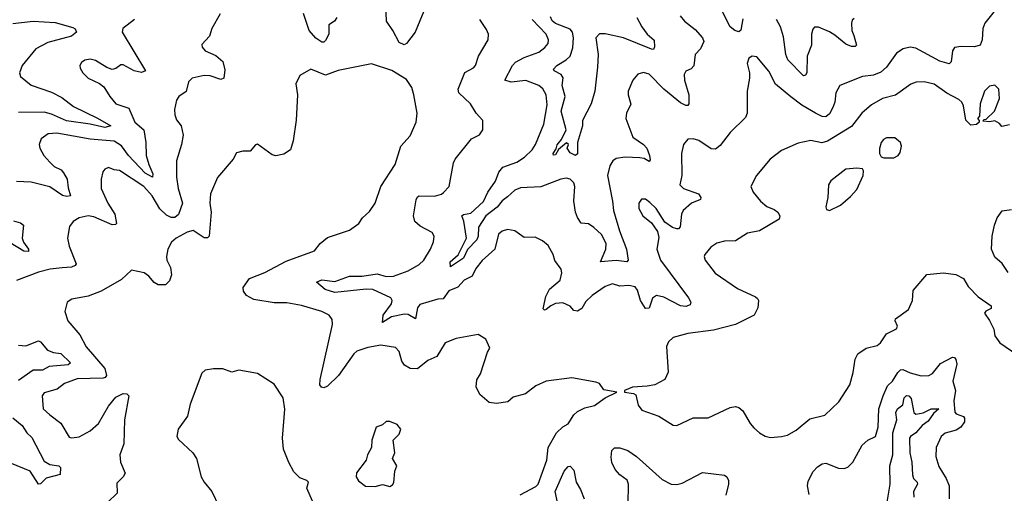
# Model space of a CAD drawing. Extents: x 1443846 to 1577407, y 839182 to 927291.
# Tile 304 of 535: x 1533712 to 1539066, y 854575 to 857154. Entities that reach past the tile are written whole.
import ezdxf

# ---------------------------------------------------------------- set-up
doc = ezdxf.new("R2010")
doc.units = 0

msp = doc.modelspace()

# ---------------------------------------------------------------- linework, layer by layer
at = {"layer": '0CON20XD'}
for points in [[(1535935, 857264.3), (1535863.3, 857085), (1535816.2, 857023.8), (1535803.1, 857016.9), (1535775, 857029.5), (1535741.5, 857095), (1535706.7, 857145), (1535702.5, 857235)], [(1539032.5, 857225), (1538960, 857135), (1538949.6, 857105), (1538946.3, 857043.7), (1538935.8, 857015), (1538905, 857005.5), (1538831.8, 857008.2), (1538795, 857002), (1538784.4, 856985), (1538776.5, 856925), (1538766.9, 856913.1), (1538715, 856927.1), (1538585, 856999.1), (1538555, 857004.4), (1538515.5, 856994.5), (1538479.3, 856970.7), (1538426.2, 856895), (1538395, 856867.3), (1538355, 856851.8), (1538295, 856844.4), (1538172, 856795), (1538150, 856755), (1538144.6, 856705.4), (1538133.6, 856676.4), (1538115, 856641.1), (1538095, 856625.4), (1538075, 856626.2), (1538039.4, 856645), (1537965, 856688), (1537904.6, 856734.6), (1537822.1, 856802.1), (1537785, 856873.3), (1537721.2, 856951.2), (1537695, 856955.8), (1537676.7, 856945), (1537668.8, 856915), (1537680, 856865), (1537680, 856835), (1537668.8, 856765), (1537668.8, 856645), (1537658.8, 856621.2), (1537575, 856540), (1537520.6, 856469.4), (1537495, 856449.5), (1537471.3, 856451.3), (1537405, 856495.4), (1537375, 856504.5), (1537345, 856504), (1537321.4, 856475), (1537310.5, 856425), (1537312.5, 856305), (1537302.2, 856255), (1537321.2, 856235), (1537402.5, 856205), (1537415.7, 856185), (1537413.8, 856175), (1537365, 856154.5), (1537319.4, 856115), (1537310, 856095), (1537303.5, 856026.5), (1537295, 856015.8), (1537285.6, 856014.4), (1537262.3, 856022.3), (1537220.5, 856050.5), (1537173.1, 856125), (1537138.2, 856158.2), (1537115, 856175.7), (1537093, 856177), (1537078, 856155), (1537078, 856125), (1537101.2, 856085), (1537148.6, 856048.6), (1537181.2, 856001.2), (1537188.3, 855968.3), (1537177.5, 855905), (1537196.2, 855845), (1537349.8, 855639.8), (1537362, 855615), (1537358.3, 855601.7), (1537335, 855591.9), (1537305, 855595.4), (1537215, 855643.9), (1537175, 855652.9), (1537152.8, 855637.2), (1537135, 855583.8), (1537115, 855581.4), (1537088.8, 855625), (1537071.2, 855681.2), (1537058.5, 855698.5), (1537025, 855707.1), (1536975, 855702.2), (1536935, 855715.5), (1536895, 855701.1), (1536825, 855652.2), (1536791.3, 855618.7), (1536769.6, 855580.4), (1536745, 855566.9), (1536725, 855570), (1536704.6, 855594.6), (1536665, 855612.2), (1536625, 855609.1), (1536599.4, 855595), (1536575, 855575.7), (1536565, 855572.5), (1536558.8, 855578.8), (1536573.4, 855646.6), (1536593.5, 855686.5), (1536650.8, 855735), (1536660.8, 855775), (1536656.2, 855795), (1536622.1, 855842.1), (1536612.9, 855875), (1536586, 855925), (1536555, 855950), (1536515, 855968.8), (1536455, 855967.5), (1536405, 856003.3), (1536365, 856011.2), (1536335, 856002), (1536315, 855986.7), (1536295.6, 855905), (1536226.6, 855843.4), (1536191.8, 855798.2), (1536172.4, 855757.6), (1536129.4, 855735), (1536095, 855696.9), (1536045, 855676.7), (1536015.3, 855634.7), (1535985, 855632.2), (1535887.1, 855602.9), (1535874.8, 855585.2), (1535865, 855524.3), (1535825, 855548.6), (1535805, 855551.1), (1535734, 855536), (1535684.4, 855504.4), (1535689.3, 855545), (1535733.6, 855606.4), (1535737.1, 855625), (1535729.4, 855639.4), (1535632.9, 855685), (1535596.9, 855686.9), (1535425, 855668.9), (1535373.9, 855685), (1535326.2, 855725), (1535355, 855736.6), (1535425, 855728.8), (1535505, 855758.2), (1535575, 855756.5), (1535655, 855770.3), (1535705, 855755.4), (1535745, 855757.9), (1535824.1, 855785.9), (1535885, 855820), (1535910, 855845), (1535945.6, 855905), (1535962.5, 855945), (1535965.8, 855975), (1535955.8, 855995.8), (1535889.4, 856029.4), (1535860.8, 856055), (1535853.1, 856085), (1535867.3, 856172.7), (1535875, 856188.8), (1535885, 856194.3), (1535967, 856193), (1536005, 856203.1), (1536017.4, 856212.6), (1536047.5, 856245), (1536071.2, 856375), (1536080, 856395), (1536168.8, 856505), (1536213, 856527), (1536231.2, 856555), (1536230, 856605), (1536194, 856645), (1536164.3, 856695), (1536100.6, 856755), (1536095.6, 856775), (1536133.3, 856866.7), (1536178.9, 856891.1), (1536191.4, 856905), (1536207.1, 856955), (1536259.4, 857045), (1536262.2, 857075), (1536251.2, 857101.2), (1536213.3, 857155)], [(1537645, 857159.4), (1537634.1, 857095.9), (1537622.1, 857087.9), (1537600, 857095), (1537574.9, 857114.9), (1537523.9, 857215)], [(1533675, 857132.2), (1533785, 857145.4), (1533905, 857138.2), (1534001.2, 857111.2), (1534013.4, 857103.4), (1534020.8, 857085), (1533994, 857065), (1533865, 857029.2), (1533799.1, 856995), (1533724.5, 856905), (1533711.4, 856865), (1533715.6, 856845), (1533775, 856796.7), (1533885, 856759.3), (1533940.5, 856730.5), (1534005, 856681.1), (1534135, 856618.4), (1534207.1, 856575), (1534175, 856566.4), (1534095, 856584.8), (1533966.3, 856603.7), (1533885, 856639.7), (1533845, 856650.7), (1533705, 856649)], [(1534802, 857185), (1534756.7, 857105), (1534743.3, 857065), (1534701.7, 857018.3), (1534703.8, 857005), (1534721.2, 856985), (1534778.6, 856958.6), (1534816, 856926), (1534828.3, 856881.7), (1534821.2, 856835), (1534805, 856828), (1534747.4, 856847.4), (1534715, 856850.7), (1534650, 856835), (1534630, 856815), (1534616.3, 856763.7), (1534576.7, 856735), (1534564, 856715), (1534554.2, 856665), (1534555.8, 856635), (1534565, 856608.8), (1534589.4, 856575), (1534600, 856525), (1534592.2, 856475), (1534564.4, 856385), (1534563.8, 856296.2), (1534573.8, 856233.8), (1534597.3, 856155), (1534576.2, 856093.8), (1534555, 856077.6), (1534535, 856076.4), (1534509.9, 856089.9), (1534473.7, 856123.7), (1534432.2, 856195), (1534386.2, 856245), (1534255, 856333.1), (1534225, 856335.7), (1534195, 856349.2), (1534175, 856340.8), (1534163.3, 856325), (1534154.5, 856285.5), (1534154.4, 856235), (1534191.2, 856155), (1534229.5, 856095), (1534238.8, 856045), (1534232, 856038), (1534215, 856037.1), (1534115, 856080), (1534085, 856086.2), (1534035, 856075.5), (1534002.5, 856055), (1533982.1, 856027.9), (1533972.5, 855965), (1533980.7, 855920.7), (1534018.9, 855825), (1534014.2, 855815), (1533993.5, 855806.5), (1533942.4, 855802.4), (1533876.7, 855795), (1533815, 855778.5), (1533695, 855733.8)], [(1534336.2, 857155), (1534273.3, 857105), (1534270, 857085), (1534396.2, 856875), (1534375, 856866.9), (1534335, 856874.6), (1534275, 856908.6), (1534262.4, 856907.6), (1534235, 856887.5), (1534215, 856883.3), (1534185, 856892.7), (1534125, 856932.3), (1534095, 856939.1), (1534066.8, 856933.2), (1534048.8, 856921.2), (1534038.8, 856905), (1534040.3, 856890.3), (1534054.6, 856864.6), (1534085, 856835.7), (1534146.4, 856806.4), (1534168.9, 856788.9), (1534201.5, 856735), (1534235, 856696.4), (1534305, 856672.5), (1534338.5, 856595), (1534387.8, 856555), (1534398.2, 856485), (1534400.3, 856415), (1534413.3, 856365), (1534436.7, 856315), (1534434.2, 856295.8), (1534395, 856318.7), (1534304.4, 856414.4), (1534265, 856466.4), (1534225, 856493.3), (1534095, 856504.1), (1533914.5, 856535.5), (1533867.5, 856532.5), (1533828.8, 856505), (1533818, 856475), (1533820.8, 856455), (1533842.9, 856415), (1533875, 856378.6), (1533899.4, 856355), (1533936.6, 856336.6), (1533950.7, 856320.7), (1533969.2, 856285), (1533975, 856238.8), (1533988.6, 856195), (1533968.9, 856191.1), (1533945, 856196.1), (1533875, 856243.2), (1533775, 856269.4), (1533695, 856273.5)], [(1535436, 857165), (1535423.4, 857146.6), (1535392.5, 857125), (1535392.5, 857075), (1535375, 857040.6), (1535365, 857031.5), (1535355, 857031.2), (1535322.4, 857052.4), (1535285.8, 857095), (1535255, 857187.5)], [(1537304, 857175), (1537326.6, 857146.6), (1537385, 857100.6), (1537424.5, 857055), (1537431.8, 857035), (1537415, 856995.8), (1537386, 856965), (1537377.8, 856902.2), (1537363.4, 856886.6), (1537335, 856872.9), (1537325.6, 856855), (1537326.5, 856825), (1537350.8, 856745), (1537350.6, 856695), (1537345, 856686), (1537335, 856685.7), (1537305, 856701.8), (1537215, 856776), (1537135, 856857.9), (1537105, 856866.7), (1537072.7, 856857.3), (1537047.1, 856825), (1537020, 856765), (1537020, 856745), (1537035.6, 856694.4), (1537011.4, 856645), (1537008.6, 856615), (1537046.9, 856515), (1537105, 856474.5), (1537122.7, 856455), (1537137.5, 856415), (1537139.7, 856390.3), (1537135, 856381.2), (1537107.2, 856397.2), (1537085, 856400.9), (1537005, 856404.6), (1536955, 856398.5), (1536937.1, 856385), (1536921.2, 856358.8), (1536907.9, 856305), (1536936.5, 856165), (1536940.6, 856115), (1536973.4, 856003.4), (1537011.5, 855905), (1537020, 855845), (1537013.9, 855836.1), (1536955, 855842.8), (1536870.8, 855835), (1536899.7, 855905), (1536901.3, 855935), (1536875, 855983.6), (1536835, 856022.5), (1536805, 856042.2), (1536765.9, 856045.9), (1536746.2, 856076.2), (1536735, 856106.7), (1536726, 856165), (1536730.9, 856245), (1536724.6, 856265), (1536705.8, 856285.8), (1536685, 856291.1), (1536655, 856285.9), (1536546.4, 856243.6), (1536435, 856237.8), (1536404.2, 856225), (1536365, 856190.2), (1536335, 856167), (1536307.7, 856132.3), (1536247.6, 856085), (1536206.6, 856025), (1536204.8, 855975), (1536197.3, 855955), (1536147.6, 855902.4), (1536125, 855856.2), (1536055, 855808), (1536052.9, 855835), (1536096.7, 855873.3), (1536140.8, 855965), (1536126.9, 856056.9), (1536115.7, 856085), (1536125, 856093.1), (1536165, 856101.2), (1536235, 856164.5), (1536257.5, 856215), (1536300, 856275), (1536317, 856323), (1536339.9, 856350.1), (1536415, 856377.9), (1536456.7, 856405), (1536498.2, 856445), (1536516.4, 856473.6), (1536563.1, 856585), (1536580.8, 856690.8), (1536574.7, 856745), (1536557.4, 856777.4), (1536535.9, 856795.9), (1536465, 856822), (1536384.3, 856814.3), (1536350.8, 856825), (1536392.5, 856905), (1536408.1, 856921.9), (1536455, 856948.5), (1536535, 856977.5), (1536568.3, 857001.7), (1536585.3, 857024.7), (1536587.3, 857045), (1536575.5, 857075), (1536498.6, 857155)], [(1537068.5, 857165), (1537095.2, 857115.2), (1537124.7, 857074.7), (1537161.9, 857041.9), (1537164.6, 857005.4), (1537157.8, 856992.2), (1537147.2, 856992.8), (1536995, 857054.7), (1536895, 857076.1), (1536865, 857076.1), (1536845.5, 857055), (1536857.5, 856965), (1536853.6, 856895), (1536839.5, 856765), (1536819.5, 856695), (1536773.3, 856605), (1536772.5, 856575), (1536746.2, 856485), (1536745, 856423.3), (1536735, 856414.2), (1536705, 856428.8), (1536688.8, 856455), (1536696.2, 856475), (1536685, 856483.3), (1536642.2, 856447.8), (1536625, 856417.5), (1536615, 856416.7), (1536612.9, 856425), (1536629.6, 856450.4), (1536635, 856472.9), (1536659, 856501), (1536684.2, 856555), (1536657.3, 856655), (1536678.3, 856735), (1536662, 856795), (1536667.5, 856837.5), (1536656.9, 856855), (1536618.9, 856875), (1536614.6, 856885), (1536633.2, 856905), (1536683.8, 856935), (1536705.3, 856955), (1536720.2, 856999.8), (1536724.3, 857054.3), (1536718.1, 857085), (1536705, 857102.3), (1536625, 857132.7), (1536608.4, 857148.4), (1536598.7, 857168.7)], [(1538247.2, 857067.3), (1538262, 857015), (1538255, 857008), (1538235, 857007.8), (1538205, 857020), (1538145, 857070), (1538115, 857086.9), (1538055, 857112.5), (1538035, 857113.8), (1538025, 857102.5), (1538018.1, 857075), (1538018.2, 857015), (1537994.6, 856955), (1537991.8, 856865), (1537985, 856852), (1537975, 856848.6), (1537888.8, 856935), (1537877.9, 856965), (1537865, 857060), (1537848.4, 857115), (1537827.9, 857155)], [(1538250.4, 857159.6), (1538239.3, 857150.7), (1538235.4, 857134.6), (1538237.3, 857095), (1538247.2, 857067.3)], [(1536433.8, 854566.2), (1536517.9, 854612.1), (1536530.9, 854625), (1536579.1, 854755), (1536585.8, 854824.2), (1536630.9, 854905), (1536665, 854936.9), (1536695, 854954), (1536725, 855002), (1536745, 855020.8), (1536785, 855040.6), (1536837.7, 855052.3), (1536895.6, 855094.4), (1536960, 855125), (1536888.3, 855138.3), (1536865, 855172.5), (1536845, 855180), (1536715, 855203.3), (1536575, 855186), (1536519.2, 855160.8), (1536462.7, 855117.3), (1536395, 855098.8), (1536367, 855073), (1536305, 855064), (1536265, 855070), (1536215, 855113.3), (1536194.2, 855155), (1536197.7, 855192.3), (1536218, 855225), (1536256.1, 855343.9), (1536268.8, 855365), (1536246.2, 855415), (1536205, 855439.2), (1536085, 855418), (1536025, 855393.8), (1535980, 855320), (1535931.7, 855298.3), (1535875, 855252.2), (1535835, 855253.8), (1535805, 855272.5), (1535790.8, 855295), (1535775, 855347.5), (1535755, 855369.4), (1535675, 855381.8), (1535605, 855369.3), (1535545, 855348.7), (1535529.2, 855335), (1535445, 855217.1), (1535385, 855159.2), (1535365, 855150), (1535352.5, 855152.5), (1535344.2, 855165), (1535345.8, 855195), (1535412.5, 855495), (1535410.5, 855520.5), (1535394.3, 855544.3), (1535355, 855565.6), (1535245, 855598.1), (1535165, 855611.9), (1535095, 855611.9), (1534985, 855630.5), (1534945, 855651.4), (1534928.6, 855675), (1534927.5, 855695), (1534961.2, 855745), (1535045, 855776.9), (1535161.1, 855838.9), (1535314.2, 855895.8), (1535346.2, 855935), (1535385, 855968), (1535505, 856007.5), (1535555.7, 856044.3), (1535576.7, 856075), (1535615, 856110), (1535644.4, 856155.6), (1535675.7, 856245), (1535753.3, 856365), (1535784.2, 856465), (1535835, 856521.2), (1535867.1, 856595), (1535873.3, 856645), (1535855.7, 856745), (1535844.2, 856784.2), (1535815, 856827.5), (1535735, 856877.1), (1535625, 856914.2), (1535443.4, 856876.6), (1535375, 856851.5), (1535295, 856884), (1535235, 856850), (1535213.8, 856805), (1535222.5, 856745), (1535215.9, 856605.9), (1535199.2, 856495), (1535183.8, 856445), (1535148.8, 856421.2), (1535105, 856412), (1535085, 856418.8), (1535005, 856476.2), (1534995, 856473.3), (1534965, 856438.8), (1534925, 856438), (1534890.9, 856429.1), (1534872.5, 856395), (1534787.8, 856295), (1534749.6, 856205), (1534745.4, 856155), (1534753.4, 856105), (1534742, 855975), (1534734.1, 855965.9), (1534715, 855965.8), (1534655, 856005.5), (1534622.4, 855997.6), (1534562, 855965), (1534537.6, 855942.4), (1534517.5, 855905), (1534510, 855865), (1534512.7, 855845), (1534532.7, 855805), (1534537.5, 855765), (1534527.3, 855732.7), (1534505, 855710.6), (1534465, 855709.4), (1534442.5, 855722.5), (1534415, 855757.5), (1534388.8, 855775), (1534320.7, 855789.3), (1534265, 855740), (1534154.5, 855675.5), (1534085, 855648.6), (1533995, 855631.4), (1533970, 855615), (1533957.5, 855565), (1533974.3, 855515), (1534038.8, 855438.8), (1534073, 855373), (1534175.4, 855255), (1534183.5, 855216.5), (1534176, 855205), (1534165, 855201.8), (1534025, 855197.6), (1533955, 855172.2), (1533915, 855142.2), (1533845, 855122.5), (1533833.3, 855105), (1533840, 855035), (1533875, 855002.2), (1533936.2, 854956.2), (1533981.2, 854881.2), (1533996.2, 854876.2), (1534035, 854881.9), (1534095, 854914.4), (1534141.1, 854955), (1534195, 855050), (1534235, 855097.8), (1534275, 855119.2), (1534295, 855116.7), (1534306.2, 855105), (1534282.1, 854975), (1534278.9, 854845), (1534256.9, 854785), (1534260.7, 854745), (1534285.4, 854685), (1534274.8, 854665.2), (1534239.4, 854630.6), (1534241.4, 854575), (1534189.4, 854525)], [(1539095, 856581.2), (1539053, 856573), (1539039.3, 856589.3), (1539015, 856602.5), (1538985, 856597.5), (1538951.7, 856601.7), (1538955, 856610), (1538968.3, 856611.7), (1539013.6, 856656.4), (1539040, 856725), (1539036.9, 856775), (1539015, 856797.8), (1538985, 856791.1), (1538959.1, 856765), (1538935.8, 856695), (1538931.7, 856628.3), (1538920, 856615), (1538930, 856605), (1538930, 856595), (1538915, 856582.5), (1538885, 856580), (1538856.4, 856606.4), (1538844.4, 856685), (1538834.6, 856704.6), (1538818.8, 856718.8), (1538754, 856754), (1538685, 856803.5), (1538630, 856815), (1538587, 856813), (1538557.7, 856802.3), (1538475, 856742.5), (1538404.7, 856725.3), (1538345, 856691.1), (1538290.7, 856645), (1538235, 856572.7), (1538105, 856492.8), (1538073.6, 856483.6), (1538015, 856496.2), (1537945, 856481.5), (1537855, 856440.9), (1537793.3, 856395), (1537718.1, 856305), (1537688, 856245), (1537700, 856215), (1537740, 856165), (1537775, 856137.5), (1537815, 856120.6), (1537834.2, 856105), (1537845.8, 856085), (1537842.3, 856067.7), (1537735, 856004.3), (1537668.9, 855991.1), (1537605, 855948.9), (1537545, 855947.5), (1537502.8, 855937.2), (1537470.8, 855915), (1537437.5, 855875), (1537434.3, 855865), (1537440, 855845), (1537494.5, 855774.5), (1537615, 855690), (1537713.3, 855645), (1537723.8, 855635), (1537730, 855625), (1537725.8, 855585), (1537705.8, 855545), (1537605, 855493.8), (1537485, 855462.5), (1537345.5, 855444.5), (1537265, 855422.9), (1537240.7, 855399.3), (1537228.6, 855375), (1537237.5, 855235), (1537220, 855195), (1537165, 855165.8), (1537125, 855157.5), (1537045, 855153.3), (1537000, 855135), (1537000, 855125), (1537049.2, 855119.2), (1537061.7, 855111.7), (1537076, 855055), (1537095, 855028), (1537187.5, 854995), (1537265, 854946.2), (1537285, 854943.8), (1537375, 854986), (1537455, 854985.7), (1537575, 855041.4), (1537605, 855047.5), (1537622.7, 855042.7), (1537644.3, 855024.3), (1537684.2, 854955), (1537705, 854932), (1537735, 854903.8), (1537765, 854886.2), (1537795, 854878.8)], [(1538411.4, 856401.4), (1538465, 856402.2), (1538490, 856415), (1538499.4, 856430.6), (1538506.5, 856465), (1538501.4, 856485), (1538471.3, 856511.3), (1538425, 856510), (1538408.7, 856501.3), (1538397.1, 856485), (1538386.8, 856453.2), (1538387.1, 856425), (1538397.5, 856407.5), (1538411.4, 856401.4)], [(1538115, 856114.4), (1538175, 856144), (1538229.7, 856190.3), (1538265, 856230), (1538299.2, 856305), (1538300.7, 856330.7), (1538295, 856342.5), (1538265, 856346), (1538205, 856340), (1538122.7, 856277.3), (1538110, 856255), (1538106, 856185), (1538095.8, 856135), (1538100, 856120), (1538115, 856114.4)], [(1539086.6, 855776.6), (1539055, 855826.2), (1539015, 855860), (1538996, 855905), (1539000, 855975), (1539013.8, 856035), (1539026.7, 856075), (1539055, 856112.5), (1539105, 856120)], [(1533678.1, 856058.1), (1533716.9, 856046.9), (1533732.2, 856035), (1533725.4, 855964.6), (1533732.3, 855942.3), (1533760.5, 855905), (1533759.1, 855890.9), (1533735, 855893.6), (1533659.4, 855939.4)], [(1537795, 854878.8), (1537855, 854883.8), (1537887.7, 854892.3), (1537935, 854918.8), (1538008.8, 854981.2), (1538089.7, 855000.3), (1538166.4, 855073.6), (1538225.6, 855165), (1538245, 855232.5), (1538255.4, 855304.6), (1538269.2, 855335), (1538315, 855366), (1538375, 855380), (1538393.3, 855395), (1538425.8, 855444.2), (1538479.5, 855470.5), (1538486.2, 855485), (1538472.5, 855515), (1538474.3, 855525), (1538544.5, 855575.5), (1538567.1, 855625), (1538570.9, 855679.1), (1538645, 855766.2), (1538735, 855776), (1538803.6, 855766.4), (1538844.1, 855744.1), (1538870.7, 855700.7), (1538925, 855644.4), (1538995.7, 855595), (1538995, 855581.2), (1538965, 855567.1), (1538958.6, 855555), (1538985, 855516), (1539009.3, 855469.3), (1539015, 855433.3), (1539042, 855395), (1539135, 855330.8)], [(1533705, 855381.8), (1533745, 855378.6), (1533815, 855404.6), (1533825, 855400.5), (1533862.5, 855355), (1533895, 855341.6), (1533936.1, 855336.1), (1533987.9, 855285), (1533975, 855274.8), (1533872.5, 855265), (1533835, 855245.2), (1533785, 855246.3), (1533705, 855189.2)], [(1538005, 854568.8), (1537995.3, 854615), (1537999.6, 854640.4), (1538026.2, 854693.8), (1538050.4, 854719.6), (1538075, 854735.6), (1538095, 854739.1), (1538165, 854711.1), (1538195, 854710), (1538215, 854716.9), (1538242.5, 854745), (1538292.6, 854837.4), (1538325, 854863.8), (1538366.2, 854885), (1538380, 854935), (1538384.7, 855035.3), (1538407.3, 855105), (1538430.4, 855159.6), (1538459.1, 855185), (1538486.6, 855233.4), (1538502.7, 855247.3), (1538515, 855248.8), (1538555, 855230.7), (1538614.5, 855215.5), (1538655, 855215.6), (1538675, 855228.1), (1538718.7, 855281.3), (1538785, 855315.7), (1538795, 855313.8), (1538803.1, 855303.1), (1538807.9, 855277.9), (1538787.3, 855185), (1538800.3, 855135), (1538791, 855079), (1538797.6, 855017.6), (1538805, 855007.1), (1538844, 854994), (1538850, 854985), (1538850, 854965), (1538830, 854935), (1538805, 854919.5), (1538745, 854902.3), (1538723.1, 854885), (1538695.6, 854825), (1538693.3, 854775), (1538710.2, 854720.2), (1538750, 854655), (1538766, 854615), (1538765.9, 854544.1)], [(1535316.4, 854503.6), (1535273, 854603), (1535282.5, 854635), (1535272.5, 854645), (1535235, 854658.8), (1535202.4, 854692.4), (1535175, 854742), (1535146.9, 854815), (1535140.4, 854875), (1535153.6, 855033.6), (1535144.4, 855094.4), (1535095, 855168.8), (1535005, 855227.1), (1534903.6, 855246.4), (1534865, 855234), (1534817, 855253), (1534765, 855253.3), (1534720, 855245), (1534701.7, 855228.3), (1534639.4, 855060.6), (1534624, 854995), (1534573.3, 854925), (1534566.7, 854885), (1534575, 854867.5), (1534653.3, 854795), (1534673.3, 854765), (1534699.2, 854665), (1534715.8, 854635), (1534757.1, 854585), (1534794, 854505)], [(1538423.8, 854495), (1538446, 854625), (1538444.6, 854724.6), (1538460.7, 854785), (1538459.5, 854905), (1538482.5, 854975), (1538476.9, 855015), (1538485.5, 855034.5), (1538513.8, 855056.2), (1538522.4, 855095), (1538535, 855107.8), (1538546.4, 855106.4), (1538560.5, 855090.5), (1538573.5, 855015), (1538585, 855006), (1538625, 855012.3), (1538669.4, 855035), (1538710, 855035), (1538680.4, 855009.6), (1538652.2, 854967.8), (1538619.5, 854945), (1538585, 854905.2), (1538555.5, 854885), (1538551.3, 854875), (1538552, 854795), (1538564.1, 854745), (1538566.7, 854675), (1538573, 854655), (1538593.2, 854635), (1538594.7, 854625), (1538573.1, 854585), (1538574.5, 854554.5)], [(1533675, 854986.2), (1533725.4, 854945), (1533750, 854905), (1533778.6, 854878.6), (1533845, 854750), (1533875, 854732.3), (1533924.8, 854724.8), (1533933.3, 854715), (1533932.3, 854677.7), (1533855, 854657.5), (1533825, 854627.5), (1533815, 854624.4), (1533769.7, 854695), (1533667.8, 854737.8)], [(1535725, 854612.5), (1535739.3, 854620.7), (1535746.4, 854633.6), (1535752.5, 854695), (1535762.5, 854725), (1535740, 854765), (1535752.5, 854795), (1535743.3, 854865), (1535775, 854896.7), (1535783.8, 854925), (1535765, 854950), (1535725, 854966.2), (1535705, 854966.7), (1535685, 854947.5), (1535650, 854935), (1535626.7, 854865), (1535625.9, 854824.1), (1535603.3, 854785), (1535596.7, 854755), (1535543, 854687), (1535542.5, 854665), (1535553.6, 854643.6), (1535593, 854613), (1535645, 854612.5), (1535685, 854622.5), (1535725, 854612.5)], [(1537020.3, 854515), (1537021.8, 854625), (1537015, 854646.5), (1536975.2, 854675.2), (1536949.6, 854705), (1536932.3, 854742.3), (1536928.6, 854771.4), (1536932.2, 854807.8), (1536946.5, 854823.5), (1536975, 854822.5), (1537018.5, 854808.5), (1537065.6, 854775), (1537205, 854649.6), (1537255, 854624.4), (1537285, 854623.1), (1537315, 854630.6), (1537425, 854688), (1537544.6, 854674.6), (1537557.1, 854665), (1537565.8, 854644.2), (1537567.1, 854625), (1537552.5, 854565)], [(1536645.2, 854484.8), (1536624.5, 854585.5), (1536672.3, 854695), (1536695, 854720.8), (1536705, 854722.5), (1536725, 854701.2), (1536738.1, 854635), (1536762.4, 854595), (1536782.4, 854545)]]:
    msp.add_lwpolyline(points, dxfattribs=at)

doc.saveas('drawing.dxf')
